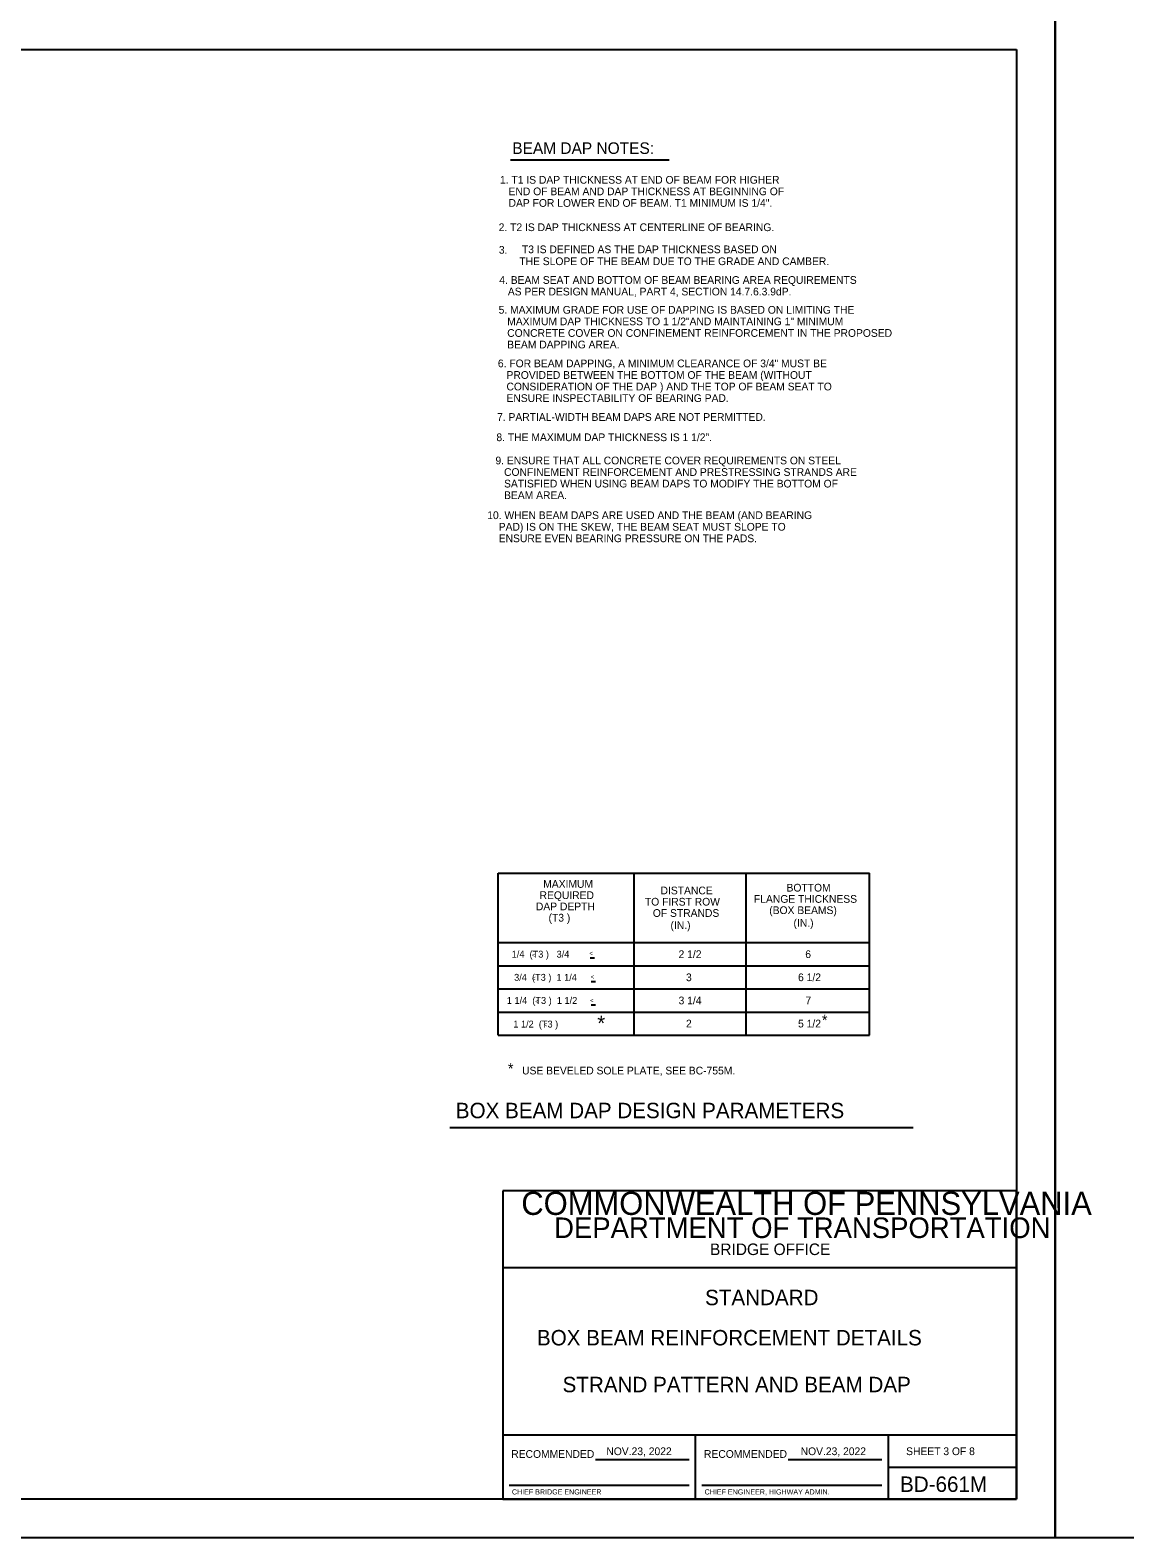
# Model space of a CAD drawing. Extents: x 639331 to 643089, y 299088 to 300975.
# Drawn here: x 640994 to 641420, y 299088 to 299674 of the extents above; entities that cross this region are included whole.
import ezdxf

# ---------------------------------------------------------------- set-up
doc = ezdxf.new("R2010")
doc.units = 0
for name, color, linetype in [('1', 7, 'Continuous'), ('DATES', 7, 'Continuous'), ('PLT-BNDY', 7, 'Continuous'), ('SIGNATORY TITLES', 7, 'Continuous')]:
    doc.layers.add(name, color=color, linetype=linetype)

msp = doc.modelspace()

# ---------------------------------------------------------------- linework, layer by layer
at = {"layer": '1'}
for p, q in [((640592.06, 299666.66), (641378.06, 299666.66)), ((641378.06, 299666.66), (641378.06, 299102.66)), ((641181.06, 299623.7), (641242.8, 299623.7)), ((641176.28, 299346.21), (641320.74, 299346.21)), ((641176.28, 299319.21), (641176.28, 299346.21)), ((641229.24, 299283.21), (641229.24, 299346.21)), ((641272.74, 299319.21), (641272.74, 299346.21)), ((641320.74, 299319.21), (641320.74, 299346.21)), ((641176.28, 299319.21), (641320.74, 299319.21)), ((641176.28, 299319.21), (641320.74, 299319.21)), ((641176.28, 299283.21), (641176.28, 299319.21)), ((641272.74, 299283.21), (641272.74, 299319.21)), ((641320.74, 299283.21), (641320.74, 299319.21)), ((641176.28, 299310.21), (641320.74, 299310.21)), ((641213.84, 299313.12), (641212.15, 299313.12)), ((641214.2, 299303.95), (641212.52, 299303.95)), ((641176.28, 299301.21), (641320.74, 299301.21)), ((641176.28, 299292.21), (641320.74, 299292.21)), ((641212.49, 299294.97), (641214.17, 299294.97)), ((641176.28, 299283.21), (641320.74, 299283.21)), ((641337.74, 299247.17), (641157.49, 299247.17)), ((641378.06, 299222.66), (641178.06, 299222.66)), ((641178.06, 299222.66), (641178.06, 299102.66)), ((641378.06, 299102.66), (641378.06, 299222.66)), ((641378.06, 299192.66), (641178.06, 299192.66)), ((641378.06, 299127.66), (641178.06, 299127.66)), ((641253.06, 299102.66), (641253.06, 299127.66)), ((641328.06, 299127.66), (641328.06, 299102.66)), ((641214.15, 299118.16), (641250.56, 299118.16)), ((641289.15, 299118.16), (641325.56, 299118.16)), ((641328.06, 299115.16), (641378.06, 299115.16)), ((641180.56, 299108.16), (641250.56, 299108.16)), ((641255.56, 299108.16), (641325.56, 299108.16)), ((641378.06, 299102.66), (640592.06, 299102.66)), ((641178.06, 299102.66), (641378.06, 299102.66))]:
    msp.add_line(p, q, dxfattribs=at)
at = {"layer": 'PLT-BNDY'}
for points in [[(640552.06, 299681.66), (641393.06, 299681.66), (641393.06, 299087.66), (640552.06, 299087.66)], [(641393.06, 299681.66), (642234.06, 299681.66), (642234.06, 299087.66), (641393.06, 299087.66)]]:
    msp.add_lwpolyline(points, close=True, dxfattribs=at)

# ---------------------------------------------------------------- texts
at = {"layer": '1'}
for s, height, p in [('BEAM DAP NOTES:', 4.5, (641181.79, 299626.01)), ('1. T1 IS DAP THICKNESS AT END OF BEAM FOR HIGHER', 3, (641177, 299614.44)), ('   END OF BEAM AND DAP THICKNESS AT BEGINNING OF', 3, (641177, 299609.94)), ('   DAP FOR LOWER END OF BEAM. T1 MINIMUM IS 1/4".', 3, (641177, 299605.44)), ('2. T2 IS DAP THICKNESS AT CENTERLINE OF BEARING.', 3, (641176.49, 299595.99)), ('T3 IS DEFINED AS THE DAP THICKNESS BASED ON', 3, (641185.54, 299587.39)), ('THE SLOPE OF THE BEAM DUE TO THE GRADE AND CAMBER.', 3, (641184.52, 299582.76)), ('4. BEAM SEAT AND BOTTOM OF BEAM BEARING AREA REQUIREMENTS', 3, (641176.72, 299575.47)), ('   AS PER DESIGN MANUAL, PART 4, SECTION 14.7.6.3.9dP.', 3, (641176.72, 299570.97)), ('5. MAXIMUM GRADE FOR USE OF DAPPING IS BASED ON LIMITING THE', 3, (641176.47, 299563.86)), ('   MAXIMUM DAP THICKNESS TO 1 1/2"AND MAINTAINING 1" MINIMUM', 3, (641176.47, 299559.36)), ('   CONCRETE COVER ON CONFINEMENT REINFORCEMENT IN THE PROPOSED', 3, (641176.47, 299554.86)), ('   BEAM DAPPING AREA.', 3, (641176.47, 299550.36)), ('6. FOR BEAM DAPPING, A MINIMUM CLEARANCE OF 3/4" MUST BE', 3, (641176.19, 299543.02)), ('   PROVIDED BETWEEN THE BOTTOM OF THE BEAM (WITHOUT', 3, (641176.19, 299538.52)), ('   CONSIDERATION OF THE DAP ) AND THE TOP OF BEAM SEAT TO', 3, (641176.19, 299534.02)), ('   ENSURE INSPECTABILITY OF BEARING PAD.', 3, (641176.19, 299529.52)), ('7. PARTIAL-WIDTH BEAM DAPS ARE NOT PERMITTED.', 3, (641175.86, 299522.17)), ('8. THE MAXIMUM DAP THICKNESS IS 1 1/2".', 3, (641175.61, 299514.28)), ('9. ENSURE THAT ALL CONCRETE COVER REQUIREMENTS ON STEEL', 3, (641175.24, 299505.26)), ('   CONFINEMENT REINFORCEMENT AND PRESTRESSING STRANDS ARE', 3, (641175.24, 299500.76)), ('   SATISFIED WHEN USING BEAM DAPS TO MODIFY THE BOTTOM OF', 3, (641175.24, 299496.26)), ('   BEAM AREA.', 3, (641175.24, 299491.76)), ('10. WHEN BEAM DAPS ARE USED AND THE BEAM (AND BEARING', 3, (641172.05, 299483.97)), ('    PAD) IS ON THE SKEW, THE BEAM SEAT MUST SLOPE TO', 3, (641172.05, 299479.47)), ('    ENSURE EVEN BEARING PRESSURE ON THE PADS.', 3, (641172.05, 299474.97)), ('REQUIRED', 3, (641192.4, 299336.16)), ('MAXIMUM', 3, (641193.83, 299340.53)), ('DISTANCE', 3, (641239.49, 299337.99)), ('BOTTOM', 3, (641288.52, 299339.07)), ('DAP DEPTH', 3, (641190.98, 299331.78)), ('TO FIRST ROW', 3, (641233.4, 299333.61)), ('OF STRANDS', 3, (641236.49, 299329.23)), ('FLANGE THICKNESS', 3, (641275.83, 299334.7)), ('(BOX BEAMS)', 3, (641281.79, 299330.32)), ('(T3 )', 3, (641195.9, 299327.4)), ('(IN.)', 3, (641243.36, 299324.49)), ('(IN.)', 3, (641291.23, 299325.38)), ('1/4  (T3 )   3/4', 2.673, (641181.55, 299313.37)), ('<', 1.75, (641189.42, 299313.45)), ('<', 1.75, (641211.77, 299314.19)), ('2 1/2', 3, (641246.5, 299313.21)), ('6', 3, (641295.81, 299313.21)), ('3/4  (T3 )  1 1/4', 2.673, (641182.51, 299304.37)), ('<', 1.75, (641189.43, 299304.45)), ('<', 1.75, (641212.26, 299305.02)), ('3', 3, (641249.39, 299304.21)), ('6 1/2', 3, (641293, 299304.21)), ('1 1/4  (T3 )  1 1/2', 2.673, (641179.66, 299295.37)), ('<', 1.75, (641190.73, 299295.45)), ('<', 1.75, (641212.07, 299295.85)), ('3 1/4', 3, (641246.5, 299295.21)), ('7', 3, (641295.89, 299295.21)), ('*', 4.2, (641302.27, 299286.96)), ('1 1/2  (T3 )  ', 2.673, (641182.18, 299286.18)), ('<', 1.75, (641193.95, 299286.45)), ('*', 5.88, (641214.87, 299284.91)), ('2', 3, (641249.39, 299286.21)), ('5 1/2', 3, (641293, 299286.21)), ('*', 4.2, (641180.07, 299268.13)), ('USE BEVELED SOLE PLATE, SEE BC-755M.', 3, (641185.61, 299267.93)), ('BOX BEAM DAP DESIGN PARAMETERS', 6, (641159.81, 299250.9)), ('COMMONWEALTH OF PENNSYLVANIA', 9, (641185.31, 299213.28)), ('DEPARTMENT OF TRANSPORTATION', 8.0002, (641198.06, 299204.28)), ('BRIDGE OFFICE', 4.5, (641258.74, 299197.66)), ('STANDARD', 6, (641256.81, 299178.16)), ('BOX BEAM REINFORCEMENT DETAILS', 6, (641191.37, 299162.52)), ('STRAND PATTERN AND BEAM DAP', 6, (641201.36, 299144.3)), ('RECOMMENDED', 3, (641181.39, 299118.78)), ('RECOMMENDED', 3, (641256.39, 299118.78)), ('SHEET 3 OF 8', 3, (641335.05, 299119.84)), ('BD-661M', 6, (641332.68, 299105.53))]:
    msp.add_text(s, height=height, dxfattribs=at).set_placement(p)
msp.add_text('3.', height=3, rotation=359, dxfattribs=at).set_placement((641176.54, 299587.23))
at = {"layer": 'DATES'}
for p in [(641218.4, 299119.84), (641294.01, 299119.84)]:
    msp.add_text('NOV.23, 2022', height=3, dxfattribs=at).set_placement(p)
at = {"layer": 'SIGNATORY TITLES'}
for s, p in [('CHIEF BRIDGE ENGINEER', (641181.65, 299104.53)), ('CHIEF ENGINEER, HIGHWAY ADMIN.', (641256.65, 299104.53))]:
    msp.add_text(s, height=2, dxfattribs=at).set_placement(p)

doc.saveas('drawing.dxf')
